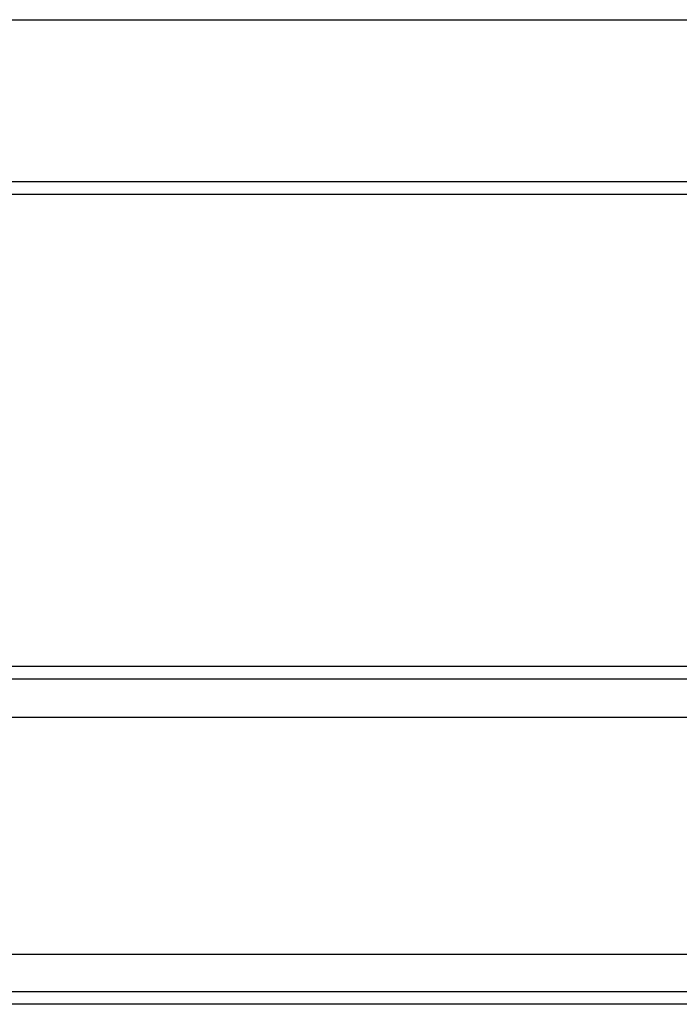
# Model space of a CAD drawing. Header units: millimetres. Extents: x 443 to 3685, y -1599 to 860.
# Tile 461 of 610: x 2767 to 2793, y -582 to -543. Entities that reach past the tile are written whole.
import ezdxf
from ezdxf.lldxf.tags import DXFTag

# ---------------------------------------------------------------- set-up
doc = ezdxf.new("R2010")
doc.units = ezdxf.units.MM
doc.layers.get('0').update_dxf_attribs({"linetype": 'CONTINUOUS'})
tags = doc.linetypes.add('DASHED', pattern=[25.72, 12.86, -12.86]).pattern_tags.tags
tags[6:7] = [DXFTag(74, 4), DXFTag(75, 0), DXFTag(340, '0'), DXFTag(46, 0.0), DXFTag(50, 0.0), DXFTag(44, 0.0), DXFTag(45, 0.0)]
tags[4:5] = [DXFTag(74, 4), DXFTag(75, 0), DXFTag(340, '0'), DXFTag(46, 0.0), DXFTag(50, 0.0), DXFTag(44, 0.0), DXFTag(45, 0.0)]

msp = doc.modelspace()

# ---------------------------------------------------------------- linework, layer by layer
at = {"linetype": 'Continuous'}
for p, q in [((2732.664, -542.563), (2830.757, -542.563)), ((2992.332, -549.063), (2729.157, -549.063)), ((2987.645, -568.513), (2729.157, -568.513)), ((2984.863, -580.063), (2729.157, -580.063)), ((2984.381, -582.063), (2729.157, -582.063))]:
    msp.add_line(p, q, dxfattribs=at)
msp.add_line((2641.157, -549.563), (3283.157, -549.563))
at = {"linetype": 'DASHED'}
for p, q in [((2987.152, -570.563), (2729.157, -570.563)), ((2984.501, -581.563), (2729.157, -581.563))]:
    msp.add_line(p, q, dxfattribs=at)
at = {"linetype": 'Continuous'}
msp.add_open_spline([(2987.525, -569.013), (2729.157, -569.013)], degree=1, dxfattribs=at)

doc.saveas('drawing.dxf')
